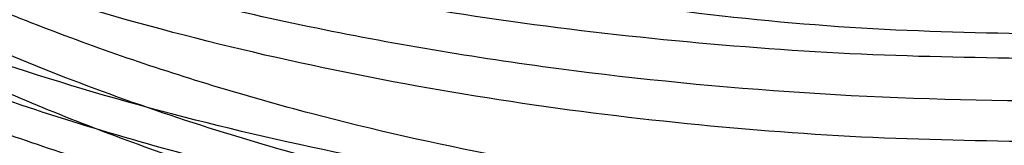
# Model space of a CAD drawing. Header units: millimetres. Extents: x -1444 to -1044, y -6 to 234.
# Tile 281 of 656: x -1435.341 to -1434.365, y -4.376 to -4.252. Entities that reach past the tile are written whole.
import ezdxf

# ---------------------------------------------------------------- set-up
doc = ezdxf.new("R2010")
doc.units = ezdxf.units.MM
doc.layers.add('Default', color=7, linetype='Continuous', true_color=0x000000)

msp = doc.modelspace()

# ---------------------------------------------------------------- linework, layer by layer
at = {"layer": 'Default'}
for points, knots in [([(-1436.315763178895, -4.253414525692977, 9.178992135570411), (-1436.315817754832, -4.088051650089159, 9.181085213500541), (-1436.284305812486, -3.835975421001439, 9.18427586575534), (-1436.178974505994, -3.510648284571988, 9.18839368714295), (-1436.063952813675, -3.269455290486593, 9.19144658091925), (-1435.914845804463, -3.041820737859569, 9.19432785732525), (-1435.73443678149, -2.83474450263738, 9.19694891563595), (-1435.52736084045, -2.654334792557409, 9.19923244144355), (-1435.299726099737, -2.50522689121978, 9.201119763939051), (-1435.058532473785, -2.390204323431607, 9.20257565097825), (-1434.733205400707, -2.284872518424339, 9.20390887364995), (-1434.481126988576, -2.253359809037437, 9.20430773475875), (-1434.315763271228, -2.253414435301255, 9.20430703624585)], [0, 0, 0, 0, 0.4976131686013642, 0.7586122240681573, 1.026730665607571, 1.299810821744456, 1.575438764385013, 1.851063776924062, 2.12413545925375, 2.392240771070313, 2.653223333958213, 3.150799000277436, 3.150799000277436, 3.150799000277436, 3.150799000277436]), ([(-1436.315763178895, -4.253414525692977, 9.178992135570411), (-1436.315817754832, -4.088051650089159, 9.181085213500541), (-1436.284305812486, -3.835975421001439, 9.18427586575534), (-1436.178974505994, -3.510648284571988, 9.18839368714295), (-1436.063952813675, -3.269455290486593, 9.19144658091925), (-1435.914845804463, -3.041820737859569, 9.19432785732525), (-1435.73443678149, -2.83474450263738, 9.19694891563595), (-1435.52736084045, -2.654334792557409, 9.19923244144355), (-1435.299726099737, -2.50522689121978, 9.201119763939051), (-1435.058532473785, -2.390204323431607, 9.20257565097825), (-1434.733205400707, -2.284872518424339, 9.20390887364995), (-1434.481126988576, -2.253359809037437, 9.20430773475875), (-1434.315763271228, -2.253414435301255, 9.20430703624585)], [0, 0, 0, 0, 0.4976131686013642, 0.7586122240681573, 1.026730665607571, 1.299810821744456, 1.575438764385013, 1.851063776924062, 2.12413545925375, 2.392240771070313, 2.653223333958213, 3.150799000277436, 3.150799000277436, 3.150799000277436, 3.150799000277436]), ([(-1436.315761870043, -4.253418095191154, 39.12211118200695), (-1436.31581643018, -4.088055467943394, 39.11947144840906), (-1436.284304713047, -3.835979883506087, 39.11544748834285), (-1436.178973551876, -3.510652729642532, 39.11025418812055), (-1436.063952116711, -3.26945992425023, 39.10640394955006), (-1435.91484536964, -3.041825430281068, 39.10277014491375), (-1435.734436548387, -2.834749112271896, 39.09946451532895), (-1435.527360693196, -2.654339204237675, 39.09658456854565), (-1435.299725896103, -2.505231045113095, 39.09420430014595), (-1435.058532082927, -2.390208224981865, 39.09236814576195), (-1434.733205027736, -2.284876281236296, 39.09068668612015), (-1434.481125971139, -2.253363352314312, 39.09018362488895), (-1434.315762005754, -2.25341799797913, 39.09018449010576)], [0, 0, 0, 0, 0.4976360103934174, 0.7586461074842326, 1.026774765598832, 1.299863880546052, 1.575499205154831, 1.851129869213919, 2.124205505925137, 2.392313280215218, 2.653297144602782, 3.15087350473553, 3.15087350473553, 3.15087350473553, 3.15087350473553]), ([(-1436.315761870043, -4.253418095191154, 39.12211118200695), (-1436.31581643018, -4.088055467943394, 39.11947144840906), (-1436.284304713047, -3.835979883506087, 39.11544748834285), (-1436.178973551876, -3.510652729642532, 39.11025418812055), (-1436.063952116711, -3.26945992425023, 39.10640394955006), (-1435.91484536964, -3.041825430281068, 39.10277014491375), (-1435.734436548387, -2.834749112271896, 39.09946451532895), (-1435.527360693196, -2.654339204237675, 39.09658456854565), (-1435.299725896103, -2.505231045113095, 39.09420430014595), (-1435.058532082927, -2.390208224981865, 39.09236814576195), (-1434.733205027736, -2.284876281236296, 39.09068668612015), (-1434.481125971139, -2.253363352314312, 39.09018362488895), (-1434.315762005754, -2.25341799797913, 39.09018449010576)], [0, 0, 0, 0, 0.4976360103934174, 0.7586461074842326, 1.026774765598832, 1.299863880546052, 1.575499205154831, 1.851129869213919, 2.124205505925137, 2.392313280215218, 2.653297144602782, 3.15087350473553, 3.15087350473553, 3.15087350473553, 3.15087350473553]), ([(-1434.315761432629, -4.485117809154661, 43.21656728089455), (-1434.481127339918, -4.485155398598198, 43.21660723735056), (-1434.733211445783, -4.463548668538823, 43.19364409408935), (-1435.058538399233, -4.391331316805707, 43.11689310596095), (-1435.299733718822, -4.312469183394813, 43.03308018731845), (-1435.52736901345, -4.210237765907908, 42.92443091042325), (-1435.734444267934, -4.086545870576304, 42.79297391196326), (-1435.914851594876, -3.944571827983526, 42.64208705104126), (-1436.063956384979, -3.788503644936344, 42.47622124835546), (-1436.178975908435, -3.623140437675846, 42.30047689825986), (-1436.28430606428, -3.400092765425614, 42.06342677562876), (-1436.315816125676, -3.227270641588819, 41.87975525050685), (-1436.315761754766, -3.11389767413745, 41.75926497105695)], [-3.151455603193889, -3.151455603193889, -3.151455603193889, -3.151455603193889, -2.653873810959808, -2.392879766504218, -2.124752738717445, -1.851646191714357, -1.575971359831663, -1.300278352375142, -1.027119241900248, -0.758910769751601, -0.4978144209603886, 0, 0, 0, 0]), ([(-1434.315761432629, -4.485117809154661, 43.21656728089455), (-1434.481127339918, -4.485155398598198, 43.21660723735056), (-1434.733211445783, -4.463548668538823, 43.19364409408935), (-1435.058538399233, -4.391331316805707, 43.11689310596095), (-1435.299733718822, -4.312469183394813, 43.03308018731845), (-1435.52736901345, -4.210237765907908, 42.92443091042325), (-1435.734444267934, -4.086545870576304, 42.79297391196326), (-1435.914851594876, -3.944571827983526, 42.64208705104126), (-1436.063956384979, -3.788503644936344, 42.47622124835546), (-1436.178975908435, -3.623140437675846, 42.30047689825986), (-1436.28430606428, -3.400092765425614, 42.06342677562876), (-1436.315816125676, -3.227270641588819, 41.87975525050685), (-1436.315761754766, -3.11389767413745, 41.75926497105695)], [-3.151455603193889, -3.151455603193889, -3.151455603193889, -3.151455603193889, -2.653873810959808, -2.392879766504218, -2.124752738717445, -1.851646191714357, -1.575971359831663, -1.300278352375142, -1.027119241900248, -0.758910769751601, -0.4978144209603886, 0, 0, 0, 0]), ([(-1434.315762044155, -4.332452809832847, 5.764929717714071), (-1434.481126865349, -4.332481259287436, 5.76488292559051), (-1434.733208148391, -4.316106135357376, 5.79181876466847), (-1435.058535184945, -4.261373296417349, 5.881850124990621), (-1435.299729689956, -4.201604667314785, 5.98016497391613), (-1435.527364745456, -4.124124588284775, 6.107613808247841), (-1435.734440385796, -4.030379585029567, 6.261817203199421), (-1435.914848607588, -3.922778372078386, 6.43881300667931), (-1436.063954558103, -3.804494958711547, 6.63338021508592), (-1436.178975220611, -3.679166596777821, 6.839535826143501), (-1436.28430602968, -3.510119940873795, 7.117604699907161), (-1436.315817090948, -3.379137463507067, 7.33306089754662), (-1436.315762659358, -3.293212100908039, 7.474401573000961)], [0, 0, 0, 0, 0.497578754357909, 0.7585670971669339, 1.026683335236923, 1.299772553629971, 1.575422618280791, 1.851083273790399, 2.124203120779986, 2.392366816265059, 2.65341477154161, 3.151129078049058, 3.151129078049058, 3.151129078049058, 3.151129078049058]), ([(-1434.315762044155, -4.332452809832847, 5.764929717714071), (-1434.481126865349, -4.332481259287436, 5.76488292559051), (-1434.733208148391, -4.316106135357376, 5.79181876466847), (-1435.058535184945, -4.261373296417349, 5.881850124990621), (-1435.299729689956, -4.201604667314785, 5.98016497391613), (-1435.527364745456, -4.124124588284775, 6.107613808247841), (-1435.734440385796, -4.030379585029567, 6.261817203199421), (-1435.914848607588, -3.922778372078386, 6.43881300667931), (-1436.063954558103, -3.804494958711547, 6.63338021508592), (-1436.178975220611, -3.679166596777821, 6.839535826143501), (-1436.28430602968, -3.510119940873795, 7.117604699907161), (-1436.315817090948, -3.379137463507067, 7.33306089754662), (-1436.315762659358, -3.293212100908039, 7.474401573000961)], [0, 0, 0, 0, 0.497578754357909, 0.7585670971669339, 1.026683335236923, 1.299772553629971, 1.575422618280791, 1.851083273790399, 2.124203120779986, 2.392366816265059, 2.65341477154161, 3.151129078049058, 3.151129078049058, 3.151129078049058, 3.151129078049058]), ([(-1434.31576322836, -4.494292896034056, 5.86873063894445), (-1434.481128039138, -4.494323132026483, 5.86868499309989), (-1434.733209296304, -4.476671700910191, 5.89480222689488), (-1435.058536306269, -4.41767421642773, 5.98209832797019), (-1435.29973077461, -4.353248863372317, 6.07742644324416), (-1435.527365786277, -4.269732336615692, 6.20100361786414), (-1435.734441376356, -4.168683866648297, 6.35052271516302), (-1435.914849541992, -4.052699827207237, 6.522141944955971), (-1436.063955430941, -3.925201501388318, 6.710798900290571), (-1436.178976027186, -3.790109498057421, 6.91069231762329), (-1436.284306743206, -3.607893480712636, 7.18031463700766), (-1436.315817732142, -3.466707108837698, 7.38922627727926), (-1436.315763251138, -3.374087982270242, 7.52627370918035)], [-3.151127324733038, -3.151127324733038, -3.151127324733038, -3.151127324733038, -2.653548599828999, -2.392560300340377, -2.124444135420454, -1.851355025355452, -1.575705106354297, -1.300044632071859, -1.026924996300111, -0.7587615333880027, -0.4977138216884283, 0, 0, 0, 0]), ([(-1434.31576322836, -4.494292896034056, 5.86873063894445), (-1434.481128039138, -4.494323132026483, 5.86868499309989), (-1434.733209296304, -4.476671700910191, 5.89480222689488), (-1435.058536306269, -4.41767421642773, 5.98209832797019), (-1435.29973077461, -4.353248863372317, 6.07742644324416), (-1435.527365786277, -4.269732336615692, 6.20100361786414), (-1435.734441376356, -4.168683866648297, 6.35052271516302), (-1435.914849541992, -4.052699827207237, 6.522141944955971), (-1436.063955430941, -3.925201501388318, 6.710798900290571), (-1436.178976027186, -3.790109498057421, 6.91069231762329), (-1436.284306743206, -3.607893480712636, 7.18031463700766), (-1436.315817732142, -3.466707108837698, 7.38922627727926), (-1436.315763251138, -3.374087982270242, 7.52627370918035)], [-3.151127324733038, -3.151127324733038, -3.151127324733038, -3.151127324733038, -2.653548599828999, -2.392560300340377, -2.124444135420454, -1.851355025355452, -1.575705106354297, -1.300044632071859, -1.026924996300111, -0.7587615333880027, -0.4977138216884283, 0, 0, 0, 0]), ([(-1434.315763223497, -4.650665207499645, 5.97997285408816), (-1434.481128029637, -4.650697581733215, 5.979928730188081), (-1434.733209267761, -4.631813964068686, 6.005169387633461), (-1435.058536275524, -4.568697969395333, 6.08953560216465), (-1435.299730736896, -4.499775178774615, 6.18166426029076), (-1435.527365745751, -4.410428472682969, 6.30109387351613), (-1435.734441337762, -4.302325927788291, 6.445594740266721), (-1435.914849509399, -4.178245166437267, 6.61145401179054), (-1436.063955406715, -4.041846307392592, 6.793779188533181), (-1436.178976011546, -3.897323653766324, 6.98696371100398), (-1436.284306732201, -3.702387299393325, 7.24753686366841), (-1436.315817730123, -3.551344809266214, 7.449436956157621), (-1436.315763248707, -3.452260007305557, 7.58188476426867)], [-3.151125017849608, -3.151125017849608, -3.151125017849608, -3.151125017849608, -2.653546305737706, -2.392558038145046, -2.124441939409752, -1.851352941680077, -1.575703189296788, -1.300042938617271, -1.026923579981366, -0.7587604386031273, -0.4977130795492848, 0, 0, 0, 0]), ([(-1434.315763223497, -4.650665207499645, 5.97997285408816), (-1434.481128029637, -4.650697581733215, 5.979928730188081), (-1434.733209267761, -4.631813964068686, 6.005169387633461), (-1435.058536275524, -4.568697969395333, 6.08953560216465), (-1435.299730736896, -4.499775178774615, 6.18166426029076), (-1435.527365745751, -4.410428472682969, 6.30109387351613), (-1435.734441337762, -4.302325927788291, 6.445594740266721), (-1435.914849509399, -4.178245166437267, 6.61145401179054), (-1436.063955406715, -4.041846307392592, 6.793779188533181), (-1436.178976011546, -3.897323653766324, 6.98696371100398), (-1436.284306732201, -3.702387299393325, 7.24753686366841), (-1436.315817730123, -3.551344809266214, 7.449436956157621), (-1436.315763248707, -3.452260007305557, 7.58188476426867)], [-3.151125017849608, -3.151125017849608, -3.151125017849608, -3.151125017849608, -2.653546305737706, -2.392558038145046, -2.124441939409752, -1.851352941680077, -1.575703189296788, -1.300042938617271, -1.026923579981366, -0.7587604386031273, -0.4977130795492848, 0, 0, 0, 0]), ([(-1434.315763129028, -6.127995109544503, 8.18218273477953), (-1434.481128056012, -6.128048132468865, 8.18216908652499), (-1434.733209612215, -6.097520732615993, 8.190031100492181), (-1435.05853661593, -5.995485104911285, 8.216309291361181), (-1435.299731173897, -5.884061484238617, 8.24500525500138), (-1435.527366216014, -5.739619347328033, 8.28220478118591), (-1435.734441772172, -5.564855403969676, 8.327213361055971), (-1435.914849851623, -5.364260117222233, 8.378874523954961), (-1436.063955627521, -5.143750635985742, 8.435664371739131), (-1436.178976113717, -4.910107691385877, 8.495836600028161), (-1436.28430677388, -4.594962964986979, 8.57699873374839), (-1436.315817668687, -4.350779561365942, 8.639885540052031), (-1436.315763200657, -4.190593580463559, 8.68113971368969)], [-3.151161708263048, -3.151161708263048, -3.151161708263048, -3.151161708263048, -2.653582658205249, -2.392593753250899, -2.12447644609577, -1.851385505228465, -1.575732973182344, -1.300069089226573, -1.026945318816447, -0.7587771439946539, -0.4977243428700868, 0, 0, 0, 0]), ([(-1434.315763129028, -6.127995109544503, 8.18218273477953), (-1434.481128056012, -6.128048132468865, 8.18216908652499), (-1434.733209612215, -6.097520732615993, 8.190031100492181), (-1435.05853661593, -5.995485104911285, 8.216309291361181), (-1435.299731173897, -5.884061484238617, 8.24500525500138), (-1435.527366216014, -5.739619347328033, 8.28220478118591), (-1435.734441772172, -5.564855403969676, 8.327213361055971), (-1435.914849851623, -5.364260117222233, 8.378874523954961), (-1436.063955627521, -5.143750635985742, 8.435664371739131), (-1436.178976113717, -4.910107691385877, 8.495836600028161), (-1436.28430677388, -4.594962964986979, 8.57699873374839), (-1436.315817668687, -4.350779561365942, 8.639885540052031), (-1436.315763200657, -4.190593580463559, 8.68113971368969)], [-3.151161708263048, -3.151161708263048, -3.151161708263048, -3.151161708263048, -2.653582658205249, -2.392593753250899, -2.12447644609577, -1.851385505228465, -1.575732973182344, -1.300069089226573, -1.026945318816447, -0.7587771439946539, -0.4977243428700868, 0, 0, 0, 0]), ([(-1434.315760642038, -6.152588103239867, 40.18755588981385), (-1434.48112656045, -6.152641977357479, 40.18756629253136), (-1434.73321069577, -6.121682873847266, 40.18159186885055), (-1435.058537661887, -6.018206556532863, 40.16162320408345), (-1435.29973300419, -5.90520927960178, 40.13981719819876), (-1435.527368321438, -5.75872741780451, 40.11154939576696), (-1435.734443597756, -5.581495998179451, 40.07734759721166), (-1435.914850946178, -5.378069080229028, 40.03809063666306), (-1436.063955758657, -5.154447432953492, 39.99493653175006), (-1436.17897530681, -4.91750744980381, 39.94921227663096), (-1436.284305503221, -4.597914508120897, 39.88753779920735), (-1436.315815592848, -4.35028705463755, 39.83975109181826), (-1436.315761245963, -4.187841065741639, 39.80840255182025)], [-3.151458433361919, -3.151458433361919, -3.151458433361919, -3.151458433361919, -2.653876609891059, -2.392882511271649, -2.124755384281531, -1.85164868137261, -1.575973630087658, -1.300280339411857, -1.027120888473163, -0.7589120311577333, -0.4978152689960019, 0, 0, 0, 0]), ([(-1434.315760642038, -6.152588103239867, 40.18755588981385), (-1434.48112656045, -6.152641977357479, 40.18756629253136), (-1434.73321069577, -6.121682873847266, 40.18159186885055), (-1435.058537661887, -6.018206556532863, 40.16162320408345), (-1435.29973300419, -5.90520927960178, 40.13981719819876), (-1435.527368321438, -5.75872741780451, 40.11154939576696), (-1435.734443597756, -5.581495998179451, 40.07734759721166), (-1435.914850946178, -5.378069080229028, 40.03809063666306), (-1436.063955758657, -5.154447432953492, 39.99493653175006), (-1436.17897530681, -4.91750744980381, 39.94921227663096), (-1436.284305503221, -4.597914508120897, 39.88753779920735), (-1436.315815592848, -4.35028705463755, 39.83975109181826), (-1436.315761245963, -4.187841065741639, 39.80840255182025)], [-3.151458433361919, -3.151458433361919, -3.151458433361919, -3.151458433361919, -2.653876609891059, -2.392882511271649, -2.124755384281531, -1.85164868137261, -1.575973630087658, -1.300280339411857, -1.027120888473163, -0.7589120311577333, -0.4978152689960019, 0, 0, 0, 0]), ([(-1434.315763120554, -6.172800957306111, 8.3760290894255), (-1434.481128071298, -6.172854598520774, 8.37601810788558), (-1434.73320968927, -6.141972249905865, 8.38234457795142), (-1435.058536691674, -6.038750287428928, 8.40349031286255), (-1435.299731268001, -5.926031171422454, 8.4265816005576), (-1435.527366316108, -5.779909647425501, 8.45651559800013), (-1435.734441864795, -5.603113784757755, 8.49273344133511), (-1435.914849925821, -5.400186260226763, 8.53430453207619), (-1436.063955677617, -5.177113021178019, 8.580002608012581), (-1436.178976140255, -4.940753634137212, 8.6284224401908), (-1436.284306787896, -4.621944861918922, 8.69373258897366), (-1436.315817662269, -4.374922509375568, 8.74433679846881), (-1436.315763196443, -4.212874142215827, 8.77753350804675)], [-3.151168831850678, -3.151168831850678, -3.151168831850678, -3.151168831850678, -2.653589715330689, -2.39260068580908, -2.124483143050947, -1.851391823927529, -1.57573875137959, -1.300074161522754, -1.026949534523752, -0.7587803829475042, -0.4977265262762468, 0, 0, 0, 0]), ([(-1434.315763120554, -6.172800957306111, 8.3760290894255), (-1434.481128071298, -6.172854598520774, 8.37601810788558), (-1434.73320968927, -6.141972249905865, 8.38234457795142), (-1435.058536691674, -6.038750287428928, 8.40349031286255), (-1435.299731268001, -5.926031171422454, 8.4265816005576), (-1435.527366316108, -5.779909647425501, 8.45651559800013), (-1435.734441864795, -5.603113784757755, 8.49273344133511), (-1435.914849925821, -5.400186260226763, 8.53430453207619), (-1436.063955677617, -5.177113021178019, 8.580002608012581), (-1436.178976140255, -4.940753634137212, 8.6284224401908), (-1436.284306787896, -4.621944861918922, 8.69373258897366), (-1436.315817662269, -4.374922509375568, 8.74433679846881), (-1436.315763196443, -4.212874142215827, 8.77753350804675)], [-3.151168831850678, -3.151168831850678, -3.151168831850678, -3.151168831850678, -2.653589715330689, -2.39260068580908, -2.124483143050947, -1.851391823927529, -1.57573875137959, -1.300074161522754, -1.026949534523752, -0.7587803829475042, -0.4977265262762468, 0, 0, 0, 0]), ([(-1434.315761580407, -6.208856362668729, 39.83679465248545), (-1434.481127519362, -6.208910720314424, 39.83680205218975), (-1434.733211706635, -6.17763551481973, 39.83279800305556), (-1435.058538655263, -6.073102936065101, 39.81941370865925), (-1435.299733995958, -5.958952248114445, 39.80479761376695), (-1435.52736929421, -5.810975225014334, 39.78585009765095), (-1435.734444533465, -5.631934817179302, 39.76292493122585), (-1435.914851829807, -5.426431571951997, 39.73661118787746), (-1436.063956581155, -5.200527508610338, 39.70768508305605), (-1436.178976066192, -4.961169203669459, 39.67703610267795), (-1436.284306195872, -4.638314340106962, 39.63569555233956), (-1436.315816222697, -4.388159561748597, 39.60366388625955), (-1436.315761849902, -4.224055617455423, 39.58265074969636)], [-3.151465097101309, -3.151465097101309, -3.151465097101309, -3.151465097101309, -2.653883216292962, -2.392889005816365, -2.124761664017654, -1.851654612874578, -1.575979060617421, -1.300285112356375, -1.027124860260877, -0.75891508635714, -0.4978173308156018, 0, 0, 0, 0]), ([(-1434.315761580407, -6.208856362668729, 39.83679465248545), (-1434.481127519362, -6.208910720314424, 39.83680205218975), (-1434.733211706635, -6.17763551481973, 39.83279800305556), (-1435.058538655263, -6.073102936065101, 39.81941370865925), (-1435.299733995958, -5.958952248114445, 39.80479761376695), (-1435.52736929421, -5.810975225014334, 39.78585009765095), (-1435.734444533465, -5.631934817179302, 39.76292493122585), (-1435.914851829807, -5.426431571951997, 39.73661118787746), (-1436.063956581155, -5.200527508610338, 39.70768508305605), (-1436.178976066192, -4.961169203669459, 39.67703610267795), (-1436.284306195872, -4.638314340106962, 39.63569555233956), (-1436.315816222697, -4.388159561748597, 39.60366388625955), (-1436.315761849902, -4.224055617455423, 39.58265074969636)], [-3.151465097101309, -3.151465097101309, -3.151465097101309, -3.151465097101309, -2.653883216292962, -2.392889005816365, -2.124761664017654, -1.851654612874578, -1.575979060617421, -1.300285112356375, -1.027124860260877, -0.75891508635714, -0.4978173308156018, 0, 0, 0, 0]), ([(-1434.315763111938, -6.208052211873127, 8.573138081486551), (-1434.48112807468, -6.208106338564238, 8.57312980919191), (-1434.733209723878, -6.176945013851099, 8.57789643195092), (-1435.058536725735, -6.072790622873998, 8.59382848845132), (-1435.299731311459, -5.959053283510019, 8.61122640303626), (-1435.527366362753, -5.811611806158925, 8.63377989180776), (-1435.734441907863, -5.633218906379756, 8.66106788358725), (-1435.91484995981, -5.428458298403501, 8.692389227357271), (-1436.063955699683, -5.203370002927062, 8.72682000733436), (-1436.178976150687, -4.964875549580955, 8.763301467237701), (-1436.284306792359, -4.643186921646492, 8.8125087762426), (-1436.315817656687, -4.393933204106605, 8.8506360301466), (-1436.315763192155, -4.230421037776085, 8.87564777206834)], [-3.151172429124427, -3.151172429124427, -3.151172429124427, -3.151172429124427, -2.653593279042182, -2.392604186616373, -2.124486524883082, -1.851395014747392, -1.575741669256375, -1.300076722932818, -1.026951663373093, -0.7587820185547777, -0.4977276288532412, 0, 0, 0, 0]), ([(-1434.315763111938, -6.208052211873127, 8.573138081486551), (-1434.48112807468, -6.208106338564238, 8.57312980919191), (-1434.733209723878, -6.176945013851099, 8.57789643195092), (-1435.058536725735, -6.072790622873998, 8.59382848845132), (-1435.299731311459, -5.959053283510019, 8.61122640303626), (-1435.527366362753, -5.811611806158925, 8.63377989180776), (-1435.734441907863, -5.633218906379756, 8.66106788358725), (-1435.91484995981, -5.428458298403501, 8.692389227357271), (-1436.063955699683, -5.203370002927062, 8.72682000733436), (-1436.178976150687, -4.964875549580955, 8.763301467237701), (-1436.284306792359, -4.643186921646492, 8.8125087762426), (-1436.315817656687, -4.393933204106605, 8.8506360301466), (-1436.315763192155, -4.230421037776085, 8.87564777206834)], [-3.151172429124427, -3.151172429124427, -3.151172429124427, -3.151172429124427, -2.653593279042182, -2.392604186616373, -2.124486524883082, -1.851395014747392, -1.575741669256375, -1.300076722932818, -1.026951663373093, -0.7587820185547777, -0.4977276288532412, 0, 0, 0, 0]), ([(-1434.315763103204, -6.233486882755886, 8.77295723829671), (-1434.481128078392, -6.233541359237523, 8.77295170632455), (-1434.733209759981, -6.202179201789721, 8.7761406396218), (-1435.058536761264, -6.097353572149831, 8.78679938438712), (-1435.299731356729, -5.982883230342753, 8.79843880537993), (-1435.527366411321, -5.834491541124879, 8.81352736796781), (-1435.734441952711, -5.654948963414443, 8.831783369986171), (-1435.914849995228, -5.448868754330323, 8.85273773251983), (-1436.063955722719, -5.222329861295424, 8.8757723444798), (-1436.178976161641, -4.98229841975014, 8.90017888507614), (-1436.284306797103, -4.658536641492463, 8.933099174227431), (-1436.315817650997, -4.407676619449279, 8.95860676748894), (-1436.315763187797, -4.243110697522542, 8.975339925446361)], [-3.151176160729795, -3.151176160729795, -3.151176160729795, -3.151176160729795, -2.653596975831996, -2.392607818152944, -2.124490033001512, -1.851398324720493, -1.575744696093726, -1.30007937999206, -1.026953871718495, -0.7587837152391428, -0.4977287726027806, 0, 0, 0, 0]), ([(-1434.315763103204, -6.233486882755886, 8.77295723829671), (-1434.481128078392, -6.233541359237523, 8.77295170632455), (-1434.733209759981, -6.202179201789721, 8.7761406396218), (-1435.058536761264, -6.097353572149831, 8.78679938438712), (-1435.299731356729, -5.982883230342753, 8.79843880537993), (-1435.527366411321, -5.834491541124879, 8.81352736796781), (-1435.734441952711, -5.654948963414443, 8.831783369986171), (-1435.914849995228, -5.448868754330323, 8.85273773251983), (-1436.063955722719, -5.222329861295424, 8.8757723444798), (-1436.178976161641, -4.98229841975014, 8.90017888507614), (-1436.284306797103, -4.658536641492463, 8.933099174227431), (-1436.315817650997, -4.407676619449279, 8.95860676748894), (-1436.315763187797, -4.243110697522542, 8.975339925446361)], [-3.151176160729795, -3.151176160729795, -3.151176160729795, -3.151176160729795, -2.653596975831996, -2.392607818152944, -2.124490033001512, -1.851398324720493, -1.575744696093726, -1.30007937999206, -1.026953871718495, -0.7587837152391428, -0.4977287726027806, 0, 0, 0, 0]), ([(-1434.315763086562, -6.253414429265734, 9.15367706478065), (-1434.481126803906, -6.253469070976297, 9.15367638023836), (-1434.733205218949, -6.221956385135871, 9.15407526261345), (-1435.058532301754, -6.116624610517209, 9.155408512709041), (-1435.299725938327, -6.001602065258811, 9.15686442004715), (-1435.527360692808, -5.852494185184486, 9.1587517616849), (-1435.734436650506, -5.672084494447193, 9.161035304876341), (-1435.914845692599, -5.465008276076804, 9.16365637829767), (-1436.063952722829, -5.237373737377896, 9.16653766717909), (-1436.178974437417, -4.996180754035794, 9.16959057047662), (-1436.284305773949, -4.670853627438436, 9.17370840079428), (-1436.315817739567, -4.418777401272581, 9.17689905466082), (-1436.315763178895, -4.253414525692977, 9.178992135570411)], [-3.150799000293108, -3.150799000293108, -3.150799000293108, -3.150799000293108, -2.653223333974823, -2.392240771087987, -2.124135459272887, -1.851063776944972, -1.575438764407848, -1.299810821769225, -1.026730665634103, -0.758612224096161, -0.4976131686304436, 0, 0, 0, 0]), ([(-1434.315763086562, -6.253414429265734, 9.15367706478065), (-1434.481126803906, -6.253469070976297, 9.15367638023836), (-1434.733205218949, -6.221956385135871, 9.15407526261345), (-1435.058532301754, -6.116624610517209, 9.155408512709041), (-1435.299725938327, -6.001602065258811, 9.15686442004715), (-1435.527360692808, -5.852494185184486, 9.1587517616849), (-1435.734436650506, -5.672084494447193, 9.161035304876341), (-1435.914845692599, -5.465008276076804, 9.16365637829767), (-1436.063952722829, -5.237373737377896, 9.16653766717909), (-1436.178974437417, -4.996180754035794, 9.16959057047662), (-1436.284305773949, -4.670853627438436, 9.17370840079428), (-1436.315817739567, -4.418777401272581, 9.17689905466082), (-1436.315763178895, -4.253414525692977, 9.178992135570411)], [-3.150799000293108, -3.150799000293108, -3.150799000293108, -3.150799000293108, -2.653223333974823, -2.392240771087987, -2.124135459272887, -1.851063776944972, -1.575438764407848, -1.299810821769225, -1.026730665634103, -0.758612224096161, -0.4976131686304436, 0, 0, 0, 0]), ([(-1434.315763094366, -6.248894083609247, 8.97514081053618), (-1434.481128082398, -6.248948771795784, 8.97513804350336), (-1434.73320979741, -6.2174653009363, 8.97673517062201), (-1435.058536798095, -6.112234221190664, 8.98207342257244), (-1435.299731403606, -5.997321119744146, 8.98790282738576), (-1435.527366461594, -5.848355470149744, 8.99545967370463), (-1435.734441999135, -5.668118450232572, 9.00460287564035), (-1435.914850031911, -5.461241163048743, 9.01509750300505), (-1436.063955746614, -5.233826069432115, 9.026633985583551), (-1436.178976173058, -4.992866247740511, 9.03885757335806), (-1436.284306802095, -4.667852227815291, 9.05534512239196), (-1436.315817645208, -4.41602196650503, 9.068120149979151), (-1436.315763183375, -4.250819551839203, 9.0765006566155)], [0, 0, 0, 0, 0.4975792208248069, 0.7585684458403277, 1.026686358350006, 1.299778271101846, 1.575432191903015, 1.851097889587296, 2.124223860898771, 2.392394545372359, 2.6534500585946, 3.151180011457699, 3.151180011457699, 3.151180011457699, 3.151180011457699]), ([(-1434.315763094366, -6.248894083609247, 8.97514081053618), (-1434.481128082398, -6.248948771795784, 8.97513804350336), (-1434.73320979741, -6.2174653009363, 8.97673517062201), (-1435.058536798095, -6.112234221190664, 8.98207342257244), (-1435.299731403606, -5.997321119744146, 8.98790282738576), (-1435.527366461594, -5.848355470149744, 8.99545967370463), (-1435.734441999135, -5.668118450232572, 9.00460287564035), (-1435.914850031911, -5.461241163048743, 9.01509750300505), (-1436.063955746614, -5.233826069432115, 9.026633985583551), (-1436.178976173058, -4.992866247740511, 9.03885757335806), (-1436.284306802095, -4.667852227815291, 9.05534512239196), (-1436.315817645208, -4.41602196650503, 9.068120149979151), (-1436.315763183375, -4.250819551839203, 9.0765006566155)], [0, 0, 0, 0, 0.4975792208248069, 0.7585684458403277, 1.026686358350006, 1.299778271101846, 1.575432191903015, 1.851097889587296, 2.124223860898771, 2.392394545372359, 2.6534500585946, 3.151180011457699, 3.151180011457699, 3.151180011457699, 3.151180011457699]), ([(-1434.315762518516, -6.242969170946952, 39.48122980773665), (-1434.481128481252, -6.243023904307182, 39.48123331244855), (-1434.733212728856, -6.211557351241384, 39.47922348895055), (-1435.058539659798, -6.10638515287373, 39.47250593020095), (-1435.29973500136, -5.991535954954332, 39.46517027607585), (-1435.52737028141, -5.842653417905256, 39.45566083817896), (-1435.73444548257, -5.662517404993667, 39.44415517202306), (-1435.914852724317, -5.455756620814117, 39.43094892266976), (-1436.06395741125, -5.228470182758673, 39.41643165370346), (-1436.178976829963, -4.987647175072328, 39.40104977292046), (-1436.284306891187, -4.662816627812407, 39.38030214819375), (-1436.31581685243, -4.411131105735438, 39.36422645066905), (-1436.315762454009, -4.246022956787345, 39.35368063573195)], [-3.151472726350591, -3.151472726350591, -3.151472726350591, -3.151472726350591, -2.653890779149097, -2.392896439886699, -2.124768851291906, -1.851661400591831, -1.575985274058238, -1.300290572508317, -1.027129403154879, -0.7589185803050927, -0.4978196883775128, 0, 0, 0, 0]), ([(-1434.315762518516, -6.242969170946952, 39.48122980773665), (-1434.481128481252, -6.243023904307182, 39.48123331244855), (-1434.733212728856, -6.211557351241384, 39.47922348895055), (-1435.058539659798, -6.10638515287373, 39.47250593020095), (-1435.29973500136, -5.991535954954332, 39.46517027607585), (-1435.52737028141, -5.842653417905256, 39.45566083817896), (-1435.73444548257, -5.662517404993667, 39.44415517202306), (-1435.914852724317, -5.455756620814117, 39.43094892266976), (-1436.06395741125, -5.228470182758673, 39.41643165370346), (-1436.178976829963, -4.987647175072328, 39.40104977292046), (-1436.284306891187, -4.662816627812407, 39.38030214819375), (-1436.31581685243, -4.411131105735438, 39.36422645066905), (-1436.315762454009, -4.246022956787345, 39.35368063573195)], [-3.151472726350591, -3.151472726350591, -3.151472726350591, -3.151472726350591, -2.653890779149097, -2.392896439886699, -2.124768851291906, -1.851661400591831, -1.575985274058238, -1.300290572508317, -1.027129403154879, -0.7589185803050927, -0.4978196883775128, 0, 0, 0, 0]), ([(-1434.315761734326, -6.253418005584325, 39.15403769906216), (-1434.48112570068, -6.253472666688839, 39.15403857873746), (-1434.733204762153, -6.221959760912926, 39.15353553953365), (-1435.058531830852, -6.116627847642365, 39.15185410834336), (-1435.299725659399, -6.001605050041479, 39.15001797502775), (-1435.527360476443, -5.852496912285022, 39.14763772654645), (-1435.734436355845, -5.672087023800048, 39.14475779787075), (-1435.914845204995, -5.465010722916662, 39.14145218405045), (-1436.063951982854, -5.237376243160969, 39.13781839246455), (-1436.178973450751, -4.996183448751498, 39.13396816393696), (-1436.284304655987, -4.670856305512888, 39.12877487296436), (-1436.315816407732, -4.41878072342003, 39.12475091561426), (-1436.315761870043, -4.253418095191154, 39.12211118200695)], [0, 0, 0, 0, 0.4975763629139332, 0.7585602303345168, 1.026668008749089, 1.299743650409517, 1.575374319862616, 1.851009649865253, 2.12409876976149, 2.392227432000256, 2.653237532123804, 3.150873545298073, 3.150873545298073, 3.150873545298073, 3.150873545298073]), ([(-1434.315761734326, -6.253418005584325, 39.15403769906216), (-1434.48112570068, -6.253472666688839, 39.15403857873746), (-1434.733204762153, -6.221959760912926, 39.15353553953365), (-1435.058531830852, -6.116627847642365, 39.15185410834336), (-1435.299725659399, -6.001605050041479, 39.15001797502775), (-1435.527360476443, -5.852496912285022, 39.14763772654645), (-1435.734436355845, -5.672087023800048, 39.14475779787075), (-1435.914845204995, -5.465010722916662, 39.14145218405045), (-1436.063951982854, -5.237376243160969, 39.13781839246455), (-1436.178973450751, -4.996183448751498, 39.13396816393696), (-1436.284304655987, -4.670856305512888, 39.12877487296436), (-1436.315816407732, -4.41878072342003, 39.12475091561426), (-1436.315761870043, -4.253418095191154, 39.12211118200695)], [0, 0, 0, 0, 0.4975763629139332, 0.7585602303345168, 1.026668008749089, 1.299743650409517, 1.575374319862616, 1.851009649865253, 2.12409876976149, 2.392227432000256, 2.653237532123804, 3.150873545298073, 3.150873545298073, 3.150873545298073, 3.150873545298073])]:
    msp.add_open_spline(points, degree=3, knots=knots, dxfattribs=at)
for points, weights, knots in [([(-1434.315761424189, -4.266484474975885, 43.40966473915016), (-1436.315761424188, -4.266484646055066, 43.40966502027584), (-1436.31576174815, -2.942525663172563, 41.91062112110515), (-1436.31576174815, -2.94252557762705, 41.9106210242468), (-1436.31576174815, -2.942525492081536, 41.91062092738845)], [0.9999999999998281, 0.707106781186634, 1, 0.9999999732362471, 0.9999999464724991], [9.219123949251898e-13, 9.219123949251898e-13, 9.219123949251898e-13, 3.14159265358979, 3.14159265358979, 3.14159294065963, 3.14159294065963, 3.14159294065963]), ([(-1434.315761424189, -4.266484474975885, 43.40966473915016), (-1436.315761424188, -4.266484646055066, 43.40966502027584), (-1436.31576174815, -2.942525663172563, 41.91062112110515), (-1436.31576174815, -2.94252557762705, 41.9106210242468), (-1436.31576174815, -2.942525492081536, 41.91062092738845)], [0.9999999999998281, 0.707106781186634, 1, 0.9999999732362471, 0.9999999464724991], [9.219123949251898e-13, 9.219123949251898e-13, 9.219123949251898e-13, 3.14159265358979, 3.14159265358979, 3.14159294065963, 3.14159294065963, 3.14159294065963]), ([(-1434.315761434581, -4.529655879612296, 43.17193174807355), (-1436.31576143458, -4.529656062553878, 43.17193201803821), (-1436.315761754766, -3.113897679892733, 41.75926496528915), (-1436.315761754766, -3.113897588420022, 41.75926487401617), (-1436.315761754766, -3.113897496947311, 41.75926478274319)], [0.9999999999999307, 0.7071067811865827, 1, 0.999999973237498, 0.9999999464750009], [3.712005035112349e-13, 3.712005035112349e-13, 3.712005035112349e-13, 3.14159265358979, 3.14159265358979, 3.141592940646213, 3.141592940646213, 3.141592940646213]), ([(-1434.315761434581, -4.529655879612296, 43.17193174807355), (-1436.31576143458, -4.529656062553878, 43.17193201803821), (-1436.315761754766, -3.113897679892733, 41.75926496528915), (-1436.315761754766, -3.113897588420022, 41.75926487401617), (-1436.315761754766, -3.113897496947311, 41.75926478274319)], [0.9999999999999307, 0.7071067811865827, 1, 0.999999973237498, 0.9999999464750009], [3.712005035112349e-13, 3.712005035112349e-13, 3.712005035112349e-13, 3.14159265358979, 3.14159265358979, 3.141592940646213, 3.141592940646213, 3.141592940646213]), ([(-1434.315761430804, -4.437856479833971, 43.25830859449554), (-1436.315761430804, -4.437856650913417, 43.25830887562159), (-1436.315761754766, -3.113897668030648, 41.75926497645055), (-1436.315761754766, -3.113897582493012, 41.75926487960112), (-1436.315761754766, -3.113897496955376, 41.75926478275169)], [0.9999999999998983, 0.7071067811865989, 1, 0.9999999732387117, 0.9999999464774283], [5.458083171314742e-13, 5.458083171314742e-13, 5.458083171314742e-13, 3.14159265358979, 3.14159265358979, 3.141592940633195, 3.141592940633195, 3.141592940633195]), ([(-1434.315761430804, -4.437856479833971, 43.25830859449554), (-1436.315761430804, -4.437856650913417, 43.25830887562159), (-1436.315761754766, -3.113897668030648, 41.75926497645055), (-1436.315761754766, -3.113897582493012, 41.75926487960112), (-1436.315761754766, -3.113897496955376, 41.75926478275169)], [0.9999999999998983, 0.7071067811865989, 1, 0.9999999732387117, 0.9999999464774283], [5.458083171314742e-13, 5.458083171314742e-13, 5.458083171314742e-13, 3.14159265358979, 3.14159265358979, 3.141592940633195, 3.141592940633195, 3.141592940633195]), ([(-1434.315761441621, -4.690391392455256, 43.01084449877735), (-1436.315761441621, -4.690391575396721, 43.01084476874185), (-1436.315761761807, -3.274633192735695, 41.59817771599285), (-1436.315761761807, -3.27463310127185, 41.59817762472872), (-1436.315761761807, -3.274633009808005, 41.59817753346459)], [0.9999999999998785, 0.7071067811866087, 1, 0.999999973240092, 0.999999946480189], [6.519126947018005e-13, 6.519126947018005e-13, 6.519126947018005e-13, 3.14159265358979, 3.14159265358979, 3.141592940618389, 3.141592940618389, 3.141592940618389]), ([(-1434.315761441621, -4.690391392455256, 43.01084449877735), (-1436.315761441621, -4.690391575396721, 43.01084476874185), (-1436.315761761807, -3.274633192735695, 41.59817771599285), (-1436.315761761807, -3.27463310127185, 41.59817762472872), (-1436.315761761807, -3.274633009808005, 41.59817753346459)], [0.9999999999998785, 0.7071067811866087, 1, 0.999999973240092, 0.999999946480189], [6.519126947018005e-13, 6.519126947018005e-13, 6.519126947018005e-13, 3.14159265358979, 3.14159265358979, 3.141592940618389, 3.141592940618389, 3.141592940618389]), ([(-1434.315762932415, -4.453847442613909, 5.84278975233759), (-1436.315762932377, -4.453837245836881, 5.84278283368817), (-1436.3157632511, -3.37408277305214, 7.526270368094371), (-1436.31576325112, -3.374013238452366, 7.526378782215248), (-1436.315763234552, -3.373943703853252, 7.526487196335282)], [1, 0.707106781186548, 1, 0.9999733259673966, 0.9999466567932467], [0, 0, 0, 3.14159265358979, 3.14159265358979, 3.141878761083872, 3.141878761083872, 3.141878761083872]), ([(-1434.315762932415, -4.453847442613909, 5.84278975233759), (-1436.315762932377, -4.453837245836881, 5.84278283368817), (-1436.3157632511, -3.37408277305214, 7.526270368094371), (-1436.31576325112, -3.374013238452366, 7.526378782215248), (-1436.315763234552, -3.373943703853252, 7.526487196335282)], [1, 0.707106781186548, 1, 0.9999733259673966, 0.9999466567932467], [0, 0, 0, 3.14159265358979, 3.14159265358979, 3.141878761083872, 3.141878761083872, 3.141878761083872]), ([(-1434.315763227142, -4.53344595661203, 5.89658386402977), (-1436.315763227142, -4.533446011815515, 5.89658387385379), (-1436.315763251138, -3.374093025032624, 7.5262772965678), (-1436.31576325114, -3.374018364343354, 7.526382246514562), (-1436.315763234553, -3.373943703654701, 7.526487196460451)], [1, 0.707106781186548, 1, 0.9999733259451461, 0.9999466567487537], [0, 0, 0, 3.14159265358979, 3.14159265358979, 3.141878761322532, 3.141878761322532, 3.141878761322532]), ([(-1434.315763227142, -4.53344595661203, 5.89658386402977), (-1436.315763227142, -4.533446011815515, 5.89658387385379), (-1436.315763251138, -3.374093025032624, 7.5262772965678), (-1436.31576325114, -3.374018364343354, 7.526382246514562), (-1436.315763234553, -3.373943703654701, 7.526487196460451)], [1, 0.707106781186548, 1, 0.9999733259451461, 0.9999466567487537], [0, 0, 0, 3.14159265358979, 3.14159265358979, 3.141878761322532, 3.141878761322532, 3.141878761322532]), ([(-1434.315763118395, -6.181637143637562, 8.425437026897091), (-1436.315763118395, -6.181637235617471, 8.42543709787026), (-1436.315763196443, -4.212874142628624, 8.77753351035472), (-1436.315763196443, -4.21287409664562, 8.777533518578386), (-1436.315763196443, -4.212874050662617, 8.777533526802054)], [1, 0.707106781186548, 1, 0.9999999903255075, 0.9999999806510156], [0, 0, 0, 3.14159265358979, 3.14159265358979, 3.141592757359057, 3.141592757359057, 3.141592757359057]), ([(-1434.315763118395, -6.181637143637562, 8.425437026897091), (-1436.315763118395, -6.181637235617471, 8.42543709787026), (-1436.315763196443, -4.212874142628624, 8.77753351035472), (-1436.315763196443, -4.21287409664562, 8.777533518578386), (-1436.315763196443, -4.212874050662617, 8.777533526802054)], [1, 0.707106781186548, 1, 0.9999999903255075, 0.9999999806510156], [0, 0, 0, 3.14159265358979, 3.14159265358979, 3.141592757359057, 3.141592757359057, 3.141592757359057]), ([(-1434.315763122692, -6.161497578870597, 8.327126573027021), (-1436.315763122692, -6.161497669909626, 8.327126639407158), (-1436.315763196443, -4.212874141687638, 8.77753350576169), (-1436.315763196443, -4.212874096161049, 8.777533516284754), (-1436.315763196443, -4.212874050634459, 8.777533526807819)], [1, 0.707106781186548, 1, 0.9999999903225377, 0.9999999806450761], [0, 0, 0, 3.14159265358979, 3.14159265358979, 3.141592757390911, 3.141592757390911, 3.141592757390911]), ([(-1434.315763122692, -6.161497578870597, 8.327126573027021), (-1436.315763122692, -6.161497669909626, 8.327126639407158), (-1436.315763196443, -4.212874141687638, 8.77753350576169), (-1436.315763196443, -4.212874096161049, 8.777533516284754), (-1436.315763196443, -4.212874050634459, 8.777533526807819)], [1, 0.707106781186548, 1, 0.9999999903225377, 0.9999999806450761], [0, 0, 0, 3.14159265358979, 3.14159265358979, 3.141592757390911, 3.141592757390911, 3.141592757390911]), ([(-1434.315761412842, -6.198808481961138, 39.89943044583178), (-1436.315761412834, -6.198808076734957, 39.89943573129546), (-1436.315761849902, -4.224055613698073, 39.58265077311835), (-1436.315761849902, -4.224055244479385, 39.58265071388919), (-1436.315761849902, -4.224054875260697, 39.58265065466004)], [0.9999999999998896, 0.7071067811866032, 1, 0.99999992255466, 0.9999998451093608], [5.906799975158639e-13, 5.906799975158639e-13, 5.906799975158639e-13, 3.14159265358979, 3.14159265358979, 3.141593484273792, 3.141593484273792, 3.141593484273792]), ([(-1434.315761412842, -6.198808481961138, 39.89943044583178), (-1436.315761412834, -6.198808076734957, 39.89943573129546), (-1436.315761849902, -4.224055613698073, 39.58265077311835), (-1436.315761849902, -4.224055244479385, 39.58265071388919), (-1436.315761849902, -4.224054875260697, 39.58265065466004)], [0.9999999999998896, 0.7071067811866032, 1, 0.99999992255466, 0.9999998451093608], [5.906799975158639e-13, 5.906799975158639e-13, 5.906799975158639e-13, 3.14159265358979, 3.14159265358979, 3.141593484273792, 3.141593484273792, 3.141593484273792]), ([(-1434.315761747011, -6.214914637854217, 39.77364799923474), (-1436.315761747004, -6.214914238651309, 39.77365323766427), (-1436.315761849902, -4.224055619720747, 39.58265072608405), (-1436.315761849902, -4.224055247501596, 39.58265069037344), (-1436.315761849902, -4.224054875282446, 39.58265065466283)], [1.000000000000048, 0.7071067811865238, 1, 0.9999999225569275, 0.999999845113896], [-2.591503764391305e-13, -2.591503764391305e-13, -2.591503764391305e-13, 3.14159265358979, 3.14159265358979, 3.141593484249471, 3.141593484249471, 3.141593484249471]), ([(-1434.315761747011, -6.214914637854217, 39.77364799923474), (-1436.315761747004, -6.214914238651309, 39.77365323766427), (-1436.315761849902, -4.224055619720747, 39.58265072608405), (-1436.315761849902, -4.224055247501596, 39.58265069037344), (-1436.315761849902, -4.224054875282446, 39.58265065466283)], [1.000000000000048, 0.7071067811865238, 1, 0.9999999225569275, 0.999999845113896], [-2.591503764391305e-13, -2.591503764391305e-13, -2.591503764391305e-13, 3.14159265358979, 3.14159265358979, 3.141593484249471, 3.141593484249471, 3.141593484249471]), ([(-1434.315763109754, -6.214412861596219, 8.6231084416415), (-1436.315763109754, -6.214412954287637, 8.623108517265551), (-1436.315763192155, -4.230421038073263, 8.87564777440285), (-1436.315763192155, -4.230420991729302, 8.875647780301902), (-1436.315763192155, -4.230420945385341, 8.875647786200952)], [1, 0.707106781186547, 1, 0.9999999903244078, 0.9999999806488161], [0, 0, 0, 3.14159265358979, 3.14159265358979, 3.141592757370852, 3.141592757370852, 3.141592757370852]), ([(-1434.315763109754, -6.214412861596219, 8.6231084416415), (-1436.315763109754, -6.214412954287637, 8.623108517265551), (-1436.315763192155, -4.230421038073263, 8.87564777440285), (-1436.315763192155, -4.230420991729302, 8.875647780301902), (-1436.315763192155, -4.230420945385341, 8.875647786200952)], [1, 0.707106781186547, 1, 0.9999999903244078, 0.9999999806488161], [0, 0, 0, 3.14159265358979, 3.14159265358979, 3.141592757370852, 3.141592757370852, 3.141592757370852]), ([(-1434.315763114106, -6.199184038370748, 8.523551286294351), (-1436.315763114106, -6.199184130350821, 8.52355135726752), (-1436.315763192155, -4.23042103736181, 8.87564776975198), (-1436.315763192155, -4.230420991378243, 8.875647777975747), (-1436.315763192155, -4.230420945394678, 8.875647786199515)], [1, 0.707106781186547, 1, 0.9999999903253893, 0.9999999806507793], [0, 0, 0, 3.14159265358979, 3.14159265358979, 3.141592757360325, 3.141592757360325, 3.141592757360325]), ([(-1434.315763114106, -6.199184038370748, 8.523551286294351), (-1436.315763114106, -6.199184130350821, 8.52355135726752), (-1436.315763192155, -4.23042103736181, 8.87564776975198), (-1436.315763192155, -4.230420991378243, 8.875647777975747), (-1436.315763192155, -4.230420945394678, 8.875647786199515)], [1, 0.707106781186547, 1, 0.9999999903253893, 0.9999999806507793], [0, 0, 0, 3.14159265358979, 3.14159265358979, 3.141592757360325, 3.141592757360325, 3.141592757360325]), ([(-1434.315763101, -6.237328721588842, 8.823372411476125), (-1436.315763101, -6.23732881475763, 8.82337249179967), (-1436.315763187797, -4.243110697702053, 8.97533992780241), (-1436.315763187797, -4.243110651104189, 8.975339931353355), (-1436.315763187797, -4.243110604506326, 8.9753399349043)], [0.999999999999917, 0.7071067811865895, 1, 0.999999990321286, 0.9999999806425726], [4.460180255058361e-13, 4.460180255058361e-13, 4.460180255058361e-13, 3.14159265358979, 3.14159265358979, 3.141592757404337, 3.141592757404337, 3.141592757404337]), ([(-1434.315763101, -6.237328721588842, 8.823372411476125), (-1436.315763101, -6.23732881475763, 8.82337249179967), (-1436.315763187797, -4.243110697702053, 8.97533992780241), (-1436.315763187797, -4.243110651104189, 8.975339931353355), (-1436.315763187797, -4.243110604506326, 8.9753399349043)], [0.999999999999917, 0.7071067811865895, 1, 0.999999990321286, 0.9999999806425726], [4.460180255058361e-13, 4.460180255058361e-13, 4.460180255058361e-13, 3.14159265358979, 3.14159265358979, 3.141592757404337, 3.141592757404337, 3.141592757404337]), ([(-1434.315763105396, -6.227102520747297, 8.7228005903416), (-1436.315763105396, -6.227102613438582, 8.722800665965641), (-1436.315763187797, -4.243110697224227, 8.97533992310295), (-1436.315763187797, -4.243110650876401, 8.975339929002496), (-1436.315763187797, -4.243110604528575, 8.975339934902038)], [1, 0.707106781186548, 1, 0.9999999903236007, 0.999999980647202], [0, 0, 0, 3.14159265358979, 3.14159265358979, 3.141592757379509, 3.141592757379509, 3.141592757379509]), ([(-1434.315763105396, -6.227102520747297, 8.7228005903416), (-1436.315763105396, -6.227102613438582, 8.722800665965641), (-1436.315763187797, -4.243110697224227, 8.97533992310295), (-1436.315763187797, -4.243110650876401, 8.975339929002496), (-1436.315763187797, -4.243110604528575, 8.975339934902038)], [1, 0.707106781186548, 1, 0.9999999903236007, 0.999999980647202], [0, 0, 0, 3.14159265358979, 3.14159265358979, 3.141592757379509, 3.141592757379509, 3.141592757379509]), ([(-1434.315763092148, -6.250178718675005, 9.025878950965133), (-1436.315763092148, -6.250178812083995, 9.025879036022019), (-1436.315763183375, -4.250819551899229, 9.07650065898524), (-1436.315763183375, -4.250819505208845, 9.076500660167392), (-1436.315763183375, -4.250819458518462, 9.076500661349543)], [0.999999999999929, 0.7071067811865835, 1, 0.999999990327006, 0.9999999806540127], [3.810955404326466e-13, 3.810955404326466e-13, 3.810955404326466e-13, 3.14159265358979, 3.14159265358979, 3.141592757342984, 3.141592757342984, 3.141592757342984]), ([(-1434.315763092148, -6.250178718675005, 9.025878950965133), (-1436.315763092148, -6.250178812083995, 9.025879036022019), (-1436.315763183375, -4.250819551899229, 9.07650065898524), (-1436.315763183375, -4.250819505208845, 9.076500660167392), (-1436.315763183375, -4.250819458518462, 9.076500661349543)], [0.999999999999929, 0.7071067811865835, 1, 0.999999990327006, 0.9999999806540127], [3.810955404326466e-13, 3.810955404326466e-13, 3.810955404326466e-13, 3.14159265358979, 3.14159265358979, 3.141592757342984, 3.141592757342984, 3.141592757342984]), ([(-1434.315763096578, -6.245037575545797, 8.924533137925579), (-1436.315763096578, -6.245037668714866, 8.924533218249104), (-1436.315763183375, -4.250819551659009, 9.076500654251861), (-1436.315763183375, -4.250819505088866, 9.076500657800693), (-1436.315763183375, -4.250819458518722, 9.076500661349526)], [0.9999999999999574, 0.7071067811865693, 1, 0.9999999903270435, 0.9999999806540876], [2.289725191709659e-13, 2.289725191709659e-13, 2.289725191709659e-13, 3.14159265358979, 3.14159265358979, 3.141592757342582, 3.141592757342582, 3.141592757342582]), ([(-1434.315763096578, -6.245037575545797, 8.924533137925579), (-1436.315763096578, -6.245037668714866, 8.924533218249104), (-1436.315763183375, -4.250819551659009, 9.076500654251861), (-1436.315763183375, -4.250819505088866, 9.076500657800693), (-1436.315763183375, -4.250819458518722, 9.076500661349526)], [0.9999999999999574, 0.7071067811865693, 1, 0.9999999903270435, 0.9999999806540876], [2.289725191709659e-13, 2.289725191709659e-13, 2.289725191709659e-13, 3.14159265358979, 3.14159265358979, 3.141592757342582, 3.141592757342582, 3.141592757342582]), ([(-1434.315763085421, -6.253414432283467, 9.17899181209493), (-1436.315763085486, -6.253414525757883, 9.178991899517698), (-1436.315763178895, -4.253414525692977, 9.1789921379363), (-1436.315763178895, -4.253414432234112, 9.178992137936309), (-1436.315763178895, -4.253414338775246, 9.178992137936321)], [1.000000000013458, 0.707106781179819, 1, 0.9999999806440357, 0.999999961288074], [-7.217736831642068e-11, -7.217736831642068e-11, -7.217736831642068e-11, 3.14159265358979, 3.14159265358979, 3.141592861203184, 3.141592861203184, 3.141592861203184]), ([(-1434.315763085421, -6.253414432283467, 9.17899181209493), (-1436.315763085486, -6.253414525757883, 9.178991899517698), (-1436.315763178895, -4.253414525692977, 9.1789921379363), (-1436.315763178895, -4.253414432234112, 9.178992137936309), (-1436.315763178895, -4.253414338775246, 9.178992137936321)], [1.000000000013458, 0.707106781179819, 1, 0.9999999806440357, 0.999999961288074], [-7.217736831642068e-11, -7.217736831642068e-11, -7.217736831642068e-11, 3.14159265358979, 3.14159265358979, 3.141592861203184, 3.141592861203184, 3.141592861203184]), ([(-1434.315762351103, -6.236881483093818, 39.54468303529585), (-1436.315762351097, -6.236881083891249, 39.54468827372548), (-1436.315762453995, -4.246022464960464, 39.35368576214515), (-1436.315762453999, -4.245942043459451, 39.3536780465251), (-1436.315762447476, -4.2458616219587, 39.35367033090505)], [1.000000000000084, 0.7071067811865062, 1, 0.9999832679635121, 0.9999665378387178], [-4.486221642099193e-13, -4.486221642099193e-13, -4.486221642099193e-13, 3.14159265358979, 3.14159265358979, 3.141772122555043, 3.141772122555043, 3.141772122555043]), ([(-1434.315762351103, -6.236881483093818, 39.54468303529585), (-1436.315762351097, -6.236881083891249, 39.54468827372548), (-1436.315762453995, -4.246022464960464, 39.35368576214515), (-1436.315762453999, -4.245942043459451, 39.3536780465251), (-1436.315762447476, -4.2458616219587, 39.35367033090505)], [1.000000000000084, 0.7071067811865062, 1, 0.9999832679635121, 0.9999665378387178], [-4.486221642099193e-13, -4.486221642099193e-13, -4.486221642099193e-13, 3.14159265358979, 3.14159265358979, 3.141772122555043, 3.141772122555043, 3.141772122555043]), ([(-1434.315762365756, -6.24500380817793, 39.41751770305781), (-1436.315762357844, -6.245004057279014, 39.41751266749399), (-1436.315762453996, -4.246023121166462, 39.35367548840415), (-1436.315762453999, -4.245942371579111, 39.35367290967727), (-1436.315762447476, -4.24586162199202, 39.35367033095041)], [0.9999999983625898, 0.7071067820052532, 1, 0.9999832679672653, 0.9999665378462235], [8.781486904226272e-09, 8.781486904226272e-09, 8.781486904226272e-09, 3.14159265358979, 3.14159265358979, 3.141772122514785, 3.141772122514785, 3.141772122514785]), ([(-1434.315762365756, -6.24500380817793, 39.41751770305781), (-1436.315762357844, -6.245004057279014, 39.41751266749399), (-1436.315762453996, -4.246023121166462, 39.35367548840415), (-1436.315762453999, -4.245942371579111, 39.35367290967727), (-1436.315762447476, -4.24586162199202, 39.35367033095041)], [0.9999999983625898, 0.7071067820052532, 1, 0.9999832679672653, 0.9999665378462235], [8.781486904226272e-09, 8.781486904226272e-09, 8.781486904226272e-09, 3.14159265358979, 3.14159265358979, 3.141772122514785, 3.141772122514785, 3.141772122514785])]:
    msp.add_rational_spline(points, weights, degree=2, knots=knots, dxfattribs=at)
for points, weights in [([(-1434.315762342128, -4.29073620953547, 5.740924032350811), (-1436.315249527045, -4.290747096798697, 5.74092993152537), (-1436.315762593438, -3.293478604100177, 7.473963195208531)], [1, 0.7071598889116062, 0.9998938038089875]), ([(-1434.315762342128, -4.29073620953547, 5.740924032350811), (-1436.315249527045, -4.290747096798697, 5.74092993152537), (-1436.315762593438, -3.293478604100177, 7.473963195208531)], [1, 0.7071598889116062, 0.9998938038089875]), ([(-1434.315762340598, -4.372966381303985, 5.790914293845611), (-1436.31524952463, -4.372956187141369, 5.790907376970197), (-1436.315762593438, -3.293478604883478, 7.473963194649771)], [1, 0.7071598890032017, 0.9998938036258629]), ([(-1434.315762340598, -4.372966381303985, 5.790914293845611), (-1436.31524952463, -4.372956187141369, 5.790907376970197), (-1436.315762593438, -3.293478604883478, 7.473963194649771)], [1, 0.7071598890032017, 0.9998938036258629]), ([(-1434.315763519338, -4.688337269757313, 6.009588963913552), (-1436.315504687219, -4.688327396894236, 6.00958154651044), (-1436.315763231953, -3.452415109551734, 7.581677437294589)], [0.9999999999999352, 0.7071335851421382, 0.9999463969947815]), ([(-1434.315763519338, -4.688337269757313, 6.009588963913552), (-1436.315504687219, -4.688327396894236, 6.00958154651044), (-1436.315763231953, -3.452415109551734, 7.581677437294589)], [0.9999999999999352, 0.7071335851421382, 0.9999463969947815]), ([(-1434.315763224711, -4.611617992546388, 5.952194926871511), (-1436.315504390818, -4.611618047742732, 5.952194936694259), (-1436.315763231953, -3.45241511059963, 7.581677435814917)], [1, 0.7071335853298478, 0.9999463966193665]), ([(-1434.315763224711, -4.611617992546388, 5.952194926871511), (-1436.315504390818, -4.611618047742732, 5.952194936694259), (-1436.315763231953, -3.45241511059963, 7.581677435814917)], [1, 0.7071335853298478, 0.9999463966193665]), ([(-1434.315760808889, -6.162593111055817, 40.12518735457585), (-1436.315596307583, -6.162592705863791, 40.12519263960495), (-1436.315761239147, -4.188002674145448, 39.80843373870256)], [1.000000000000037, 0.7071238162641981, 0.9999659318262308]), ([(-1434.315760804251, -6.138667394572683, 40.24916878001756), (-1436.315596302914, -6.138668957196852, 40.24916386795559), (-1436.315761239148, -4.188002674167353, 39.80843373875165)], [0.9999999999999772, 0.7071238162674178, 0.9999659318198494]), ([(-1434.315760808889, -6.162593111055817, 40.12518735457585), (-1436.315596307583, -6.162592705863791, 40.12519263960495), (-1436.315761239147, -4.188002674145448, 39.80843373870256)], [1.000000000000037, 0.7071238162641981, 0.9999659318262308]), ([(-1434.315760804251, -6.138667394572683, 40.24916878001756), (-1436.315596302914, -6.138668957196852, 40.24916386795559), (-1436.315761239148, -4.188002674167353, 39.80843373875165)], [0.9999999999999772, 0.7071238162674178, 0.9999659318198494]), ([(-1434.315763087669, -6.252773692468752, 9.128370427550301), (-1436.315763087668, -6.252773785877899, 9.128370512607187), (-1436.315763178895, -4.253414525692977, 9.178992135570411)], [0.9999999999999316, 0.7071067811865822, 1]), ([(-1434.315763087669, -6.252773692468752, 9.128370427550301), (-1436.315763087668, -6.252773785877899, 9.128370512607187), (-1436.315763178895, -4.253414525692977, 9.178992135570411)], [0.9999999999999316, 0.7071067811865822, 1]), ([(-1434.315761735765, -6.253418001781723, 39.12211085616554), (-1436.31576177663, -6.253418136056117, 39.12211094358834), (-1436.31576187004, -4.253418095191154, 39.12211118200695)], [1.000000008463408, 0.7071067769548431, 1]), ([(-1434.315761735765, -6.253418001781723, 39.12211085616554), (-1436.31576177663, -6.253418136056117, 39.12211094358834), (-1436.31576187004, -4.253418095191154, 39.12211118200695)], [1.000000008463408, 0.7071067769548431, 1]), ([(-1434.315761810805, -6.252398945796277, 39.18594827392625), (-1436.315440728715, -6.252399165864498, 39.18594323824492), (-1436.315761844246, -4.253739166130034, 39.1221163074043)], [0.999999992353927, 0.707140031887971, 0.9999335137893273]), ([(-1434.315761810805, -6.252398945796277, 39.18594827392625), (-1436.315440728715, -6.252399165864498, 39.18594323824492), (-1436.315761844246, -4.253739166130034, 39.1221163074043)], [0.999999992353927, 0.707140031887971, 0.9999335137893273])]:
    msp.add_rational_spline(points, weights, degree=2, dxfattribs=at)

doc.saveas('drawing.dxf')
